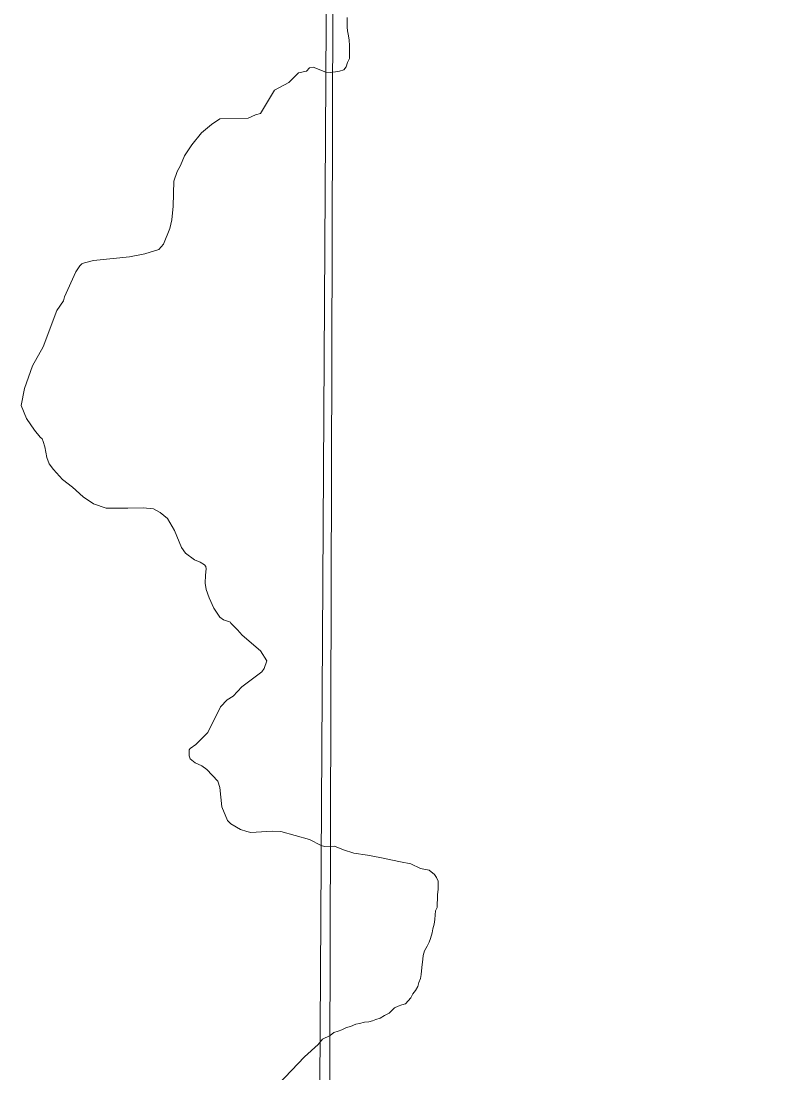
# Model space of a CAD drawing. Extents: x 553962 to 842807, y 8883888 to 9032388.
# Drawn here: x 606719 to 608778, y 8901328 to 8904160 of the extents above; entities that cross this region are included whole.
import ezdxf

# ---------------------------------------------------------------- set-up
doc = ezdxf.new("R2010")
doc.units = 0
doc.header["$LTSCALE"] = 150
doc.layers.add('6', color=7, linetype='Continuous', lineweight=13)

msp = doc.modelspace()

# ---------------------------------------------------------------- linework, layer by layer
at = {"layer": '6'}
for points in [[(607657.7, 8924743.3), (607574.2, 8909874.9), (607492.3, 8896026.7)], [(607596.9, 8904169.6), (607596.9, 8904157.3), (607596.8, 8904144.1), (607597.7, 8904133.9), (607600.7, 8904120.7), (607602.6, 8904108.4), (607603.5, 8904094.1), (607603.5, 8904082.9), (607603.4, 8904070.7), (607603.3, 8904059.5), (607598.1, 8904048.3), (607594, 8904037.2), (607587.8, 8904029), (607576.6, 8904025), (607565.4, 8904023.1), (607551.2, 8904022.1), (607539.5, 8904022.2)], [(607539.5, 8904022.2), (607505.3, 8904036.4), (607495.6, 8904034.6), (607487.2, 8904025.2), (607466.3, 8904021.2), (607439.6, 8903994.4), (607439.6, 8903994.4)], [(607439.6, 8903994.4), (607401.7, 8903974.1), (607363.5, 8903911.4), (607350.2, 8903907.7), (607330.3, 8903899), (607254.4, 8903896.8), (607231.9, 8903881.8), (607205, 8903859.6), (607178.8, 8903827.1), (607158.9, 8903797.1), (607148.6, 8903771.3), (607139.2, 8903755.2), (607130.6, 8903728.9), (607128.7, 8903662.2), (607125.2, 8903625.1), (607119.4, 8903601.2), (607102.3, 8903559), (607089.9, 8903545.3), (607051.9, 8903533.7), (607010.8, 8903525), (606914.4, 8903515.1), (606889.7, 8903509.6), (606883, 8903506.6), (606877.2, 8903501.5), (606866.2, 8903484.8), (606836, 8903417.6), (606832.9, 8903406.8), (606815, 8903380.7), (606778.9, 8903283.1), (606749.9, 8903231.4), (606728.4, 8903170.9), (606719, 8903125.1), (606734, 8903090.3), (606755.2, 8903058.8), (606770.8, 8903040), (606775.7, 8903035.2), (606778.4, 8903028.4)], [(606778.4, 8903028.4), (606783.4, 8903013.8), (606788, 8902984.9), (606794.7, 8902968.1), (606806, 8902952.7), (606830.2, 8902925.4), (606857.1, 8902905.1), (606886.3, 8902878.8), (606914.4, 8902860.1), (606948, 8902848.9), (607006.6, 8902848.1), (607048.1, 8902849.7), (607075.3, 8902846.4), (607093.9, 8902836.4), (607113.6, 8902820.6), (607131.9, 8902788.2), (607150.9, 8902742.4), (607162, 8902727.5), (607186, 8902709.2), (607201.3, 8902703.4), (607212.6, 8902696.1), (607216.2, 8902691.5), (607217.8, 8902685.4), (607215.4, 8902668.2), (607214.9, 8902646.2), (607217.1, 8902629.1), (607225.2, 8902606.8), (607238.2, 8902578.9), (607253.8, 8902555.2), (607264.3, 8902547.5), (607282.7, 8902541.7), (607283.6, 8902539), (607302, 8902521), (607314.7, 8902506.1), (607364.1, 8902464.6), (607381.1, 8902437), (607373.8, 8902416.9), (607366.9, 8902407.5), (607313.2, 8902367.6), (607289.9, 8902342.3), (607273.6, 8902332.1), (607256.1, 8902313.6), (607221.8, 8902244.4), (607189.3, 8902212.4), (607173.9, 8902201.2), (607171.6, 8902197.4), (607171.2, 8902181.6), (607174.7, 8902173.2), (607187.8, 8902163.1), (607205.5, 8902155), (607219.1, 8902145.2), (607248.4, 8902113.7), (607254.3, 8902096.2), (607259.3, 8902043.8), (607274.6, 8902007), (607283.9, 8901998.8), (607310.1, 8901983.3), (607326.6, 8901977.4), (607338.1, 8901975.5), (607395.1, 8901979.1), (607418.6, 8901977.9), (607495.8, 8901956.3), (607527.2, 8901939.7)], [(607527.2, 8901939.7), (607536.2, 8901937), (607536.2, 8901937), (607562.8, 8901938.1), (607562.8, 8901938.1), (607562.8, 8901938.1), (607587.2, 8901928.1)], [(607587.2, 8901928.1), (607614.9, 8901919.2), (607614.9, 8901919.2), (607614.9, 8901919.2), (607614.9, 8901919.2), (607651.6, 8901913.7), (607651.6, 8901913.7), (607651.6, 8901913.7), (607684.9, 8901908.1), (607684.9, 8901908.1), (607684.9, 8901908.1), (607740.3, 8901895.9), (607740.3, 8901895.9), (607740.3, 8901895.9), (607740.3, 8901895.9), (607768.1, 8901890.4), (607768.1, 8901890.4), (607768.1, 8901890.4), (607794.7, 8901878.2), (607818, 8901873.8), (607831.7, 8901862), (607837.7, 8901853.8), (607841.7, 8901843.6), (607841.6, 8901833.4), (607841.6, 8901821.2), (607840.5, 8901808), (607840.4, 8901794.7), (607839.3, 8901784.6), (607839.2, 8901773.3), (607835.1, 8901764.2), (607834, 8901753), (607832.9, 8901740.8), (607830.8, 8901728.6), (607827.6, 8901715.3), (607825.5, 8901705.2), (607821.3, 8901689.9), (607818.2, 8901679.8), (607812, 8901668.6), (607804.8, 8901656.4), (607801.7, 8901644.2), (607800.6, 8901634), (607797.9, 8901612)], [(607797.9, 8901612), (607796.2, 8901592.3), (607794.1, 8901582.1), (607790, 8901570.9), (607786.9, 8901560.8), (607780.7, 8901549.6), (607773.5, 8901540.5), (607768.3, 8901530.3), (607761.2, 8901522.2), (607754, 8901514.1), (607743.8, 8901511.1), (607734.6, 8901507.1), (607724.4, 8901503.1), (607717.2, 8901496), (607710.1, 8901488.9), (607697.8, 8901481.9), (607685.6, 8901474.8), (607674.4, 8901471.8), (607665.2, 8901467.8), (607655, 8901464.8), (607643.8, 8901463.9), (607630.5, 8901460.9), (607620.4, 8901458.9), (607606.1, 8901452.9), (607594.9, 8901449.9), (607582.6, 8901443.9), (607572.4, 8901439.9), (607561.2, 8901436.9), (607551, 8901428.8), (607530.6, 8901418.8), (607518.6, 8901403.9)], [(607518.6, 8901403.9), (607482.1, 8901370.7), (607412.3, 8901297.6), (607362.4, 8901224.5), (607352.5, 8901188), (607342.5, 8901164.7), (607332.5, 8901088.4), (607319.2, 8901041.9), (607299.3, 8901002), (607289.3, 8900968.8), (607272.7, 8900938.9), (607233.9, 8900903.3)]]:
    msp.add_lwpolyline(points, dxfattribs=at)
msp.add_lwpolyline([(618535.2, 8909853.3), (607574.3, 8909890.7), (607543.3, 8898835.3), (618504.2, 8898795.8)], close=True, dxfattribs=at)

doc.saveas('drawing.dxf')
